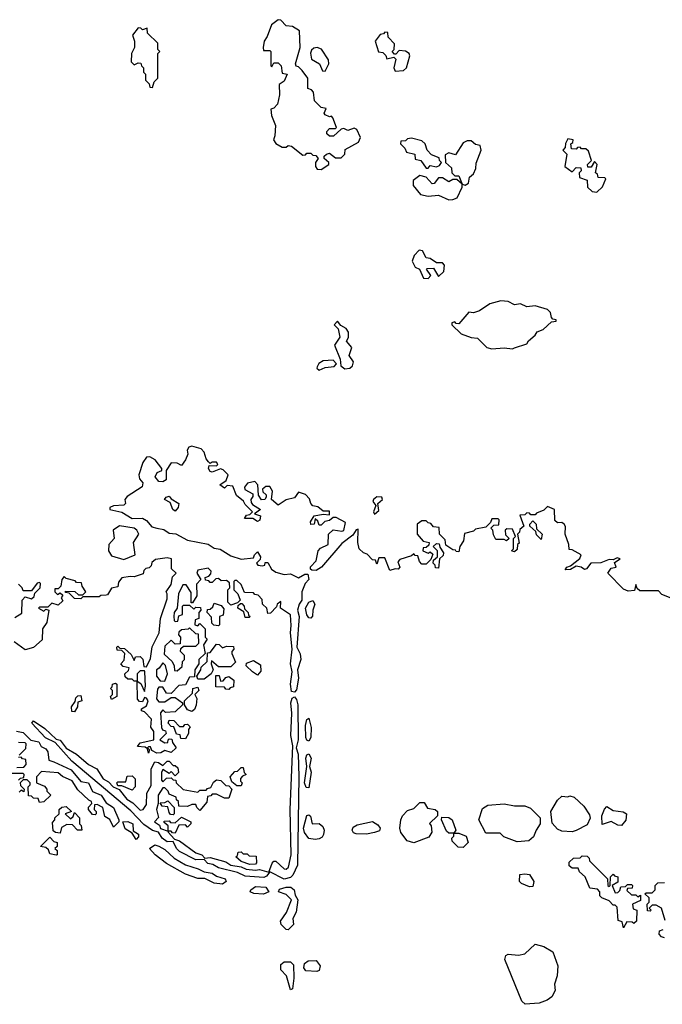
# Model space of a CAD drawing. Extents: x 1980017 to 2252640, y 74400 to 266395.
# Tile 318 of 388: x 2204108 to 2207234, y 188657 to 193450. Entities that reach past the tile are written whole.
import ezdxf

# ---------------------------------------------------------------- set-up
doc = ezdxf.new("R2010")
doc.units = 0

msp = doc.modelspace()

# ---------------------------------------------------------------- linework, layer by layer
at = {"layer": '0CON20XD'}
for points in [[(2205575, 192720), (2205612.5, 192745), (2205612.5, 192755), (2205590, 192775), (2205590, 192785), (2205600, 192795), (2205615, 192800), (2205645, 192777.5), (2205671.7, 192778.3), (2205690, 192795), (2205691.7, 192818.3), (2205756.4, 192853.6), (2205766.2, 192876.2), (2205747.5, 192915), (2205735, 192922.5), (2205705, 192910), (2205685, 192920), (2205672.5, 192917.5), (2205635, 192882.5), (2205615, 192883.3), (2205602.5, 192895), (2205602.5, 192905), (2205615, 192920), (2205645, 192920), (2205650, 192925), (2205631.7, 192971.7), (2205625, 192980), (2205615, 192977.5), (2205595, 192987.5), (2205590, 192995), (2205598.3, 193018.3), (2205575, 193022.5), (2205542.5, 193055), (2205537, 193097), (2205528.3, 193108.3), (2205510, 193115), (2205510, 193165), (2205483, 193203), (2205465, 193220), (2205453, 193223), (2205450, 193235), (2205472.5, 193315), (2205470, 193395), (2205435, 193417.5), (2205405, 193420), (2205378.3, 193448.3), (2205365, 193450), (2205332.5, 193425), (2205311.7, 193368.3), (2205296.7, 193345), (2205292.5, 193315), (2205295, 193300), (2205325, 193300), (2205330, 193295), (2205330, 193225), (2205335, 193220), (2205345, 193240), (2205365, 193240), (2205380, 193225), (2205385, 193190), (2205410, 193185), (2205395, 193150), (2205370, 193135), (2205372.5, 193085), (2205361.7, 193038.3), (2205345, 193020), (2205330, 193015), (2205333, 192983), (2205352.5, 192935), (2205350, 192885), (2205342.5, 192865), (2205355, 192847.5), (2205385, 192830), (2205405, 192830), (2205415, 192837.5), (2205430, 192835), (2205485, 192790), (2205498.3, 192791.7), (2205505, 192800), (2205525, 192800), (2205535, 192790), (2205548.3, 192788.3), (2205560, 192775), (2205547.5, 192755), (2205547.5, 192735), (2205555, 192722.5), (2205575, 192720)], [(2204755, 193120), (2204761.7, 193148.3), (2204780, 193165), (2204780, 193285), (2204790, 193295), (2204780, 193305), (2204780, 193335), (2204730, 193385), (2204728.3, 193408.3), (2204705, 193400), (2204698.3, 193408.3), (2204685, 193410), (2204657.5, 193375), (2204666.7, 193345), (2204666.7, 193315), (2204652.5, 193285), (2204650, 193245), (2204665, 193230), (2204685, 193240), (2204698.3, 193238.3), (2204700, 193225), (2204710, 193215), (2204710, 193195), (2204720, 193185), (2204720, 193155), (2204738.3, 193138.3), (2204741.7, 193121.7), (2204755, 193120)], [(2205935, 193200), (2205975, 193202.5), (2205990, 193215), (2206006.1, 193273.9), (2206003.3, 193285), (2205985, 193297.5), (2205955, 193300), (2205938.3, 193281.7), (2205931.7, 193281.7), (2205920, 193295), (2205930, 193305), (2205931.7, 193331.7), (2205900, 193365), (2205898.3, 193388.3), (2205885, 193390), (2205878.3, 193381.7), (2205861.7, 193378.3), (2205837.5, 193345), (2205853, 193293), (2205875, 193290), (2205890, 193275), (2205895, 193260), (2205928.3, 193268.3), (2205937.5, 193257.5), (2205927.5, 193215), (2205935, 193200)], [(2205595, 193200), (2205612.5, 193235), (2205610, 193255), (2205575.8, 193305.8), (2205555, 193314.2), (2205538.8, 193311.2), (2205528, 193302), (2205523.6, 193286.4), (2205528, 193258), (2205566.7, 193235), (2205581.7, 193201.7), (2205595, 193200)], [(2206095, 192727.5), (2206105, 192740), (2206135, 192733.3), (2206150, 192740), (2206160, 192755), (2206150, 192765), (2206148.3, 192778.3), (2206111.7, 192791.7), (2206090, 192815), (2206080, 192845), (2206065, 192860), (2206015, 192872.5), (2205995, 192870), (2205985, 192860), (2205961.7, 192858.3), (2205960, 192845), (2205982.5, 192825), (2205990, 192805), (2206030, 192795), (2206031.7, 192771.7), (2206060, 192765), (2206085, 192727.5), (2206095, 192727.5)], [(2206275, 192643.8), (2206291.2, 192655), (2206296.2, 192683.8), (2206315, 192700), (2206327.5, 192725), (2206328.3, 192751.7), (2206352.5, 192815), (2206348.3, 192838.3), (2206325, 192842.5), (2206305, 192860), (2206285, 192860), (2206265, 192850), (2206228.3, 192791.7), (2206195, 192802.5), (2206178.3, 192791.7), (2206180, 192755), (2206208.3, 192728.3), (2206210, 192705), (2206225, 192690), (2206245, 192690), (2206260, 192650), (2206275, 192643.8)], [(2206915, 192610), (2206943.6, 192636.4), (2206960, 192675), (2206955, 192680), (2206921.7, 192681.7), (2206918.3, 192698.3), (2206910, 192705), (2206917.5, 192745), (2206905, 192760), (2206888.3, 192731.7), (2206871.7, 192731.7), (2206870, 192745), (2206890, 192765), (2206875, 192810), (2206861.7, 192821.7), (2206841.7, 192821.7), (2206835, 192830), (2206821.7, 192828.3), (2206815, 192820), (2206791.7, 192821.7), (2206790, 192845), (2206798.3, 192851.7), (2206800, 192865), (2206775, 192870), (2206763, 192847), (2206761.7, 192828.3), (2206750, 192815), (2206770, 192795), (2206760, 192735), (2206795, 192710), (2206815, 192730), (2206838.3, 192728.3), (2206840, 192715), (2206830, 192705), (2206831.7, 192681.7), (2206868.3, 192668.3), (2206870, 192635), (2206893, 192613), (2206915, 192610)], [(2206195, 192572.5), (2206215, 192574.3), (2206236.6, 192583.4), (2206260, 192635), (2206260, 192650), (2206235, 192672.5), (2206215, 192672.5), (2206195, 192661.2), (2206165, 192680), (2206145, 192680), (2206125, 192653.3), (2206115, 192651.2), (2206085, 192683.8), (2206055, 192691.2), (2206022, 192668), (2206022.8, 192642.8), (2206058.3, 192598.3), (2206095, 192590.8), (2206145.7, 192595.7), (2206195, 192572.5)], [(2206095, 192190), (2206107.5, 192205), (2206087.5, 192235), (2206091.2, 192238.8), (2206120.7, 192240.7), (2206145, 192200), (2206171.9, 192225), (2206174.3, 192254.3), (2206165, 192266), (2206135, 192266.2), (2206105, 192286.7), (2206085, 192290), (2206067.5, 192325), (2206052, 192328), (2206027.7, 192302.3), (2206016.7, 192275), (2206032.5, 192245), (2206052.5, 192235), (2206072.5, 192192.5), (2206095, 192190)], [(2206505, 191847.5), (2206515, 191852.5), (2206575, 191872.5), (2206583.3, 191886.7), (2206616.4, 191913.6), (2206625, 191930), (2206655, 191942.5), (2206695, 191980), (2206718.3, 191981.7), (2206718.3, 191988.3), (2206701.7, 191991.7), (2206695, 192000), (2206690, 192025), (2206675, 192040), (2206615, 192056.7), (2206575, 192052.5), (2206545, 192067.5), (2206515, 192062.5), (2206485, 192077.5), (2206448.3, 192081.7), (2206395, 192067.5), (2206345, 192032.5), (2206315, 192022.5), (2206293, 192027), (2206245, 191970), (2206231.7, 191971.7), (2206225, 191980), (2206210, 191975), (2206210, 191965), (2206255, 191920), (2206305, 191902.5), (2206335, 191900), (2206380, 191855), (2206405, 191847.5), (2206465, 191852.5), (2206505, 191847.5)], [(2205690.7, 191750.7), (2205715, 191754), (2205728, 191765), (2205732.5, 191785), (2205711.2, 191815), (2205723.8, 191855), (2205697.5, 191885), (2205707.5, 191902.5), (2205708.1, 191928.1), (2205697.1, 191947.1), (2205670.7, 191960.7), (2205655, 191982.5), (2205637.5, 191965), (2205657.5, 191945), (2205666.2, 191903.8), (2205640, 191865), (2205667, 191797), (2205670, 191765), (2205690.7, 191750.7)], [(2205565, 191743.8), (2205595, 191757.5), (2205638, 191762), (2205650, 191775), (2205633, 191793), (2205585, 191790), (2205563.6, 191776.4), (2205555, 191760), (2205553.9, 191753.9), (2205565, 191743.8)], [(2207010, 190785), (2207001.7, 190808.3), (2207030, 190825), (2207015, 190830), (2206995, 190820), (2206975, 190822.5), (2206935, 190806.7), (2206886.1, 190803.9), (2206865, 190777.5), (2206855, 190773.3), (2206840, 190785), (2206815, 190790), (2206787, 190773), (2206761.7, 190771.7), (2206770, 190785), (2206788.3, 190791.7), (2206833, 190827), (2206840, 190845), (2206795, 190870), (2206781.7, 190871.7), (2206780, 190895), (2206762.5, 190945), (2206763, 190983), (2206757.5, 190995), (2206745, 191002.5), (2206725, 191000), (2206711.7, 191011.7), (2206710, 191065), (2206675, 191080), (2206658.3, 191061.7), (2206621.7, 191048.3), (2206615, 191040), (2206595, 191040), (2206588.3, 191048.3), (2206575, 191050), (2206565, 191040), (2206541.7, 191038.3), (2206560, 190985), (2206541.7, 190968.3), (2206540, 190955), (2206530, 190945), (2206537.5, 190902.5), (2206530, 190895), (2206528.3, 190871.7), (2206515, 190860), (2206500, 190865), (2206510, 190875), (2206510, 190925), (2206520, 190935), (2206505, 190970), (2206478.3, 190971.7), (2206470, 190965), (2206471.7, 190941.7), (2206490, 190925), (2206477, 190913), (2206465, 190920), (2206425, 190920), (2206413, 190943), (2206410, 190965), (2206400, 190975), (2206415, 190990), (2206438.3, 190991.7), (2206440, 191015), (2206435, 191020), (2206405, 191020), (2206398.3, 191001.7), (2206375, 190980), (2206325, 190970), (2206315, 190960), (2206271.7, 190948.3), (2206267, 190913), (2206250, 190885), (2206245, 190860), (2206231.7, 190861.7), (2206228.3, 190868.3), (2206215, 190870), (2206181.7, 190891.7), (2206178.3, 190918.3), (2206150, 190945), (2206148.3, 190978.3), (2206121.7, 190981.7), (2206108.3, 190998.3), (2206095, 191000), (2206085, 191010), (2206065, 191010), (2206042.5, 190995), (2206042.5, 190945), (2206071.7, 190911.7), (2206100, 190905), (2206098.3, 190891.7), (2206085, 190880), (2206071.7, 190878.3), (2206070, 190865), (2206095, 190852.5), (2206105, 190860), (2206118.3, 190848.3), (2206108.3, 190821.7), (2206085, 190800), (2206065, 190800), (2206053, 190813), (2206045, 190840), (2206031.7, 190841.7), (2206025, 190850), (2206015, 190840), (2205957, 190823), (2205948.3, 190811.7), (2205957.5, 190785), (2205950, 190775), (2205935, 190777.5), (2205908.3, 190768.3), (2205885, 190830), (2205855, 190830), (2205845, 190800), (2205838.3, 190818.3), (2205825, 190820), (2205798.3, 190848.3), (2205780, 190855), (2205760, 190875), (2205752.5, 190905), (2205755, 190970), (2205745, 190967.5), (2205728.8, 190941.2), (2205675, 190900), (2205575.7, 190784.3), (2205550.4, 190769.5), (2205530, 190770), (2205522.5, 190775), (2205523, 190787), (2205550, 190815), (2205560, 190865), (2205572.3, 190877.7), (2205608.8, 190895), (2205610, 190945), (2205633.3, 190966.7), (2205675, 190960), (2205685, 190964.2), (2205692.5, 191002.5), (2205647, 191027), (2205632.5, 191027.5), (2205615, 191012.5), (2205593, 191007), (2205575, 190990), (2205565, 190990), (2205558.3, 191008.3), (2205545, 191020), (2205540, 190995), (2205525, 190993.3), (2205522.5, 191005), (2205540, 191035), (2205585, 191042.5), (2205615, 191040), (2205615, 191057.5), (2205585, 191057.5), (2205558, 191078), (2205535, 191083.3), (2205524.1, 191094.1), (2205517.3, 191117.3), (2205498.3, 191138.3), (2205465, 191150), (2205445, 191122.5), (2205405, 191113.3), (2205365, 191087.5), (2205332.5, 191115), (2205337.5, 191155), (2205325, 191177.5), (2205305, 191177.5), (2205290, 191165), (2205291.7, 191151.7), (2205307, 191137), (2205307.5, 191125), (2205300, 191115), (2205285, 191113.3), (2205270, 191135), (2205267.5, 191185), (2205251.7, 191201.7), (2205216.4, 191193.6), (2205202.5, 191175), (2205203.6, 191163.6), (2205241.7, 191141.7), (2205241.7, 191128.3), (2205232.5, 191115), (2205235, 191100), (2205240, 191090), (2205280, 191065), (2205250, 191045), (2205280, 191035), (2205277, 191013), (2205265, 191007.5), (2205241.7, 191021.7), (2205201.7, 191021.7), (2205211.7, 191038.3), (2205228.3, 191041.7), (2205240, 191055), (2205205, 191090), (2205196.4, 191106.4), (2205163.6, 191133.6), (2205145, 191180), (2205118.3, 191181.7), (2205105, 191170), (2205082.5, 191185), (2205113, 191207), (2205122.5, 191235), (2205098.8, 191258.8), (2205085, 191263.8), (2205045, 191247.5), (2205035, 191250), (2205027.5, 191265), (2205030.7, 191279.3), (2205065, 191277.5), (2205072.5, 191285), (2205065, 191296.2), (2205043.8, 191296.2), (2205035, 191290), (2205027, 191297), (2205015, 191312.5), (2205005.5, 191345.5), (2204990.7, 191360.7), (2204945, 191373.3), (2204930.7, 191369.3), (2204922.5, 191355), (2204926.2, 191335), (2204915, 191306.7), (2204895, 191280), (2204875, 191291.2), (2204845, 191292.5), (2204820, 191255), (2204820, 191210), (2204805, 191200), (2204785, 191202.5), (2204767.5, 191225), (2204777.5, 191245), (2204800, 191255), (2204800, 191265), (2204767.5, 191307.5), (2204741.7, 191321.7), (2204725, 191321.2), (2204707.1, 191295), (2204688, 191235), (2204691.2, 191215), (2204707.5, 191195), (2204703.6, 191176.4), (2204631.7, 191128.3), (2204620, 191115), (2204622.5, 191095), (2204615, 191087.5), (2204565, 191083.3), (2204547.5, 191075), (2204547.5, 191065), (2204605, 191053.1), (2204655, 191021.8), (2204705, 191023.3), (2204725, 191012), (2204751.8, 190981.8), (2204775, 190975.6), (2204809.1, 190969.1), (2204835, 190950.5), (2204867.7, 190947.7), (2204925, 190916.2), (2205025, 190896.7), (2205055, 190878), (2205082.7, 190872.7), (2205135, 190840), (2205185, 190824.2), (2205245, 190830), (2205250, 190845), (2205265, 190860), (2205280, 190835), (2205278.3, 190821.7), (2205260, 190805), (2205267.5, 190795), (2205289.3, 190790.7), (2205300, 190795), (2205301.7, 190808.3), (2205315, 190807.5), (2205333.3, 190775), (2205355, 190760), (2205395, 190750), (2205425, 190752), (2205465, 190733.3), (2205495, 190751.2), (2205510.7, 190750.7), (2205514, 190725), (2205496.2, 190705), (2205481.1, 190665), (2205481.1, 190625), (2205468.1, 190605), (2205460, 190575), (2205468.2, 190545), (2205456.9, 190395), (2205472.7, 190362.7), (2205475.6, 190335), (2205459.2, 190285), (2205464, 190244), (2205455, 190187.5), (2205445, 190176.7), (2205430, 190180), (2205426.2, 190215), (2205433.3, 190275), (2205426, 190315), (2205433.3, 190385), (2205425.9, 190465.9), (2205428.6, 190501.4), (2205425, 190553.3), (2205377.5, 190585), (2205378.3, 190618.3), (2205360, 190605), (2205358.3, 190591.7), (2205328.3, 190561.7), (2205315, 190560), (2205310, 190585), (2205290, 190605), (2205288.3, 190628.3), (2205268.3, 190648.3), (2205251.7, 190651.7), (2205245, 190660), (2205201.7, 190661.7), (2205185, 190700), (2205165, 190720), (2205155, 190720), (2205150, 190715), (2205150, 190675), (2205170, 190655), (2205180, 190625), (2205168.3, 190611.7), (2205135, 190600), (2205120, 190615), (2205120, 190675), (2205130, 190685), (2205128.3, 190708.3), (2205115, 190720), (2205088.3, 190718.3), (2205075, 190730), (2205061.7, 190728.3), (2205045, 190710), (2205035, 190710), (2205028.3, 190718.3), (2205011.7, 190721.7), (2205010, 190735), (2205028.3, 190741.7), (2205038.3, 190751.7), (2205040, 190765), (2205025, 190780), (2204975, 190770), (2204970, 190755), (2204990, 190725), (2204968.3, 190701.7), (2204970, 190645), (2204948.3, 190611.7), (2204941.7, 190611.7), (2204941.7, 190661.7), (2204918.3, 190698.3), (2204901.7, 190698.3), (2204880, 190655), (2204874, 190586), (2204860, 190565), (2204857.5, 190545), (2204860, 190525), (2204865, 190520), (2204878.3, 190521.7), (2204881.7, 190548.3), (2204900, 190555), (2204900, 190595), (2204905, 190600), (2204935, 190600), (2204955, 190580), (2204965, 190590), (2204988.3, 190588.3), (2204990, 190575), (2204980, 190565), (2204980, 190535), (2204961.7, 190528.3), (2204960, 190505), (2204975, 190500), (2204985, 190510), (2205010, 190485), (2205010, 190445), (2205020, 190435), (2205002.5, 190407.5), (2205010, 190365), (2204980, 190335), (2204980, 190315), (2204960, 190285), (2204958.3, 190251.7), (2204935, 190250), (2204915, 190212.5), (2204881.7, 190208.3), (2204845, 190170), (2204821.7, 190171.7), (2204805, 190200), (2204785, 190200), (2204778.3, 190191.7), (2204773.8, 190143.8), (2204785, 190130), (2204815, 190130), (2204845, 190150), (2204865, 190150), (2204900, 190125), (2204900, 190115), (2204865, 190080), (2204818.3, 190078.3), (2204805, 190090), (2204793.6, 190076.4), (2204797.5, 190005), (2204803.6, 189993.6), (2204818.3, 189988.3), (2204820, 189975), (2204790, 189945), (2204815, 189930), (2204828.3, 189931.7), (2204830, 189945), (2204835, 189950), (2204848.3, 189948.3), (2204851.7, 189931.7), (2204870, 189905), (2204845, 189882.5), (2204815, 189892.5), (2204795, 189881.2), (2204775, 189880), (2204751.7, 189891.7), (2204745, 189910), (2204735, 189910), (2204730, 189905), (2204740, 189895), (2204735, 189880), (2204730, 189900), (2204718.3, 189908.3), (2204681.7, 189911.7), (2204695, 189930), (2204760, 189945), (2204760, 189985), (2204746, 190006), (2204748.8, 190045), (2204715, 190080), (2204700, 190085), (2204700, 190095), (2204725, 190110), (2204732.5, 190135), (2204725, 190147.5), (2204715, 190150), (2204705, 190130), (2204691.7, 190131.7), (2204681.7, 190141.7), (2204680, 190230), (2204665, 190230), (2204655, 190240), (2204635, 190240), (2204621.7, 190251.7), (2204620, 190265), (2204638.3, 190281.7), (2204640, 190295), (2204611.7, 190301.7), (2204600, 190315), (2204617, 190333), (2204620, 190365), (2204605, 190380), (2204581.7, 190381.7), (2204580, 190395), (2204585, 190400), (2204595, 190390), (2204618.3, 190388.3), (2204650, 190360), (2204665, 190330), (2204671.7, 190348.3), (2204695, 190350), (2204707, 190337), (2204711.7, 190301.7), (2204725, 190300), (2204745, 190340), (2204753, 190397), (2204786, 190465), (2204792.5, 190535), (2204825, 190630), (2204825.8, 190655.8), (2204820, 190665), (2204845, 190700), (2204851.7, 190738.3), (2204870, 190755), (2204847.5, 190777.5), (2204846.2, 190825), (2204825, 190830), (2204768.3, 190821.7), (2204751.7, 190808.3), (2204748.3, 190791.7), (2204738.3, 190781.7), (2204721.7, 190778.3), (2204711.7, 190768.3), (2204708.3, 190751.7), (2204665, 190737.5), (2204645, 190740), (2204605, 190732.5), (2204588.3, 190711.7), (2204585, 190690), (2204555, 190682.5), (2204535, 190650), (2204528.3, 190648.3)], [(2204865, 191057.5), (2204853.3, 191065), (2204840, 191100), (2204812.5, 191115), (2204820, 191125), (2204835, 191130), (2204845, 191117.5), (2204882.5, 191095), (2204878.8, 191075), (2204865, 191057.5)], [(2205835, 191042.5), (2205855, 191060), (2205850, 191095), (2205872.5, 191115), (2205870, 191125), (2205845, 191126.9), (2205828.8, 191115), (2205826.7, 191105), (2205840, 191085), (2205830, 191055), (2205835, 191042.5)], [(2206645, 190920), (2206621.7, 190941.7), (2206618.3, 190958.3), (2206590, 190985), (2206590, 190995), (2206605, 191010), (2206620, 190995), (2206621.7, 190971.7), (2206650, 190945), (2206645, 190920)], [(2204615, 190822.5), (2204670, 190845), (2204662.5, 190905), (2204687.5, 190945), (2204677.5, 190965), (2204665, 190974), (2204594, 190986), (2204562.5, 190965), (2204567.5, 190925), (2204542.5, 190895), (2204540, 190865), (2204555, 190840), (2204615, 190822.5)], [(2206145, 190780), (2206131.7, 190781.7), (2206130, 190795), (2206120, 190805), (2206121.7, 190818.3), (2206140, 190835), (2206140, 190865), (2206120, 190885), (2206135, 190900), (2206148.3, 190898.3), (2206151.7, 190881.7), (2206170, 190855), (2206168.3, 190841.7), (2206150, 190825), (2206145, 190780)], [(2207285, 190630), (2207231.7, 190651.7), (2207215, 190670), (2207125, 190670), (2207111.7, 190681.7), (2207105, 190700), (2207098.3, 190671.7), (2207068.3, 190668.3), (2207045, 190677.5), (2206970, 190755), (2206985, 190780), (2207010, 190785)], [(2204528.3, 190648.3), (2204503.6, 190646.4), (2204495, 190640), (2204415, 190640), (2204405, 190630), (2204375, 190632.5), (2204348.3, 190658.3), (2204331.7, 190661.7), (2204331.7, 190668.3), (2204377, 190667), (2204395, 190650), (2204415, 190650), (2204430, 190665), (2204411.7, 190691.7), (2204408.3, 190708.3), (2204385, 190710), (2204378.3, 190718.3), (2204335, 190730), (2204325, 190740), (2204312.5, 190725), (2204308.3, 190691.7), (2204295, 190680), (2204280, 190680), (2204280, 190665), (2204291.7, 190651.7), (2204305, 190660), (2204318.3, 190648.3), (2204310, 190635), (2204318.3, 190621.7), (2204295, 190600), (2204265, 190610), (2204245, 190590), (2204205, 190590), (2204200, 190585), (2204225, 190570), (2204235, 190580), (2204250, 190575), (2204240, 190515), (2204220, 190485), (2204218.3, 190431.7), (2204175, 190393.3), (2204135, 190382), (2204080.7, 190420.7)], [(2204085, 190540), (2204118.3, 190561.7), (2204120, 190625), (2204135, 190640), (2204165, 190630), (2204178.3, 190641.7), (2204181.7, 190658.3), (2204207.5, 190685), (2204210, 190705), (2204205, 190710), (2204193.6, 190706.4), (2204165, 190670), (2204125, 190670), (2204120, 190685), (2204101.7, 190701.7)], [(2205525, 190537.5), (2205515, 190538.8), (2205505, 190553.3), (2205498.5, 190585), (2205515, 190614), (2205535, 190623.3), (2205544, 190605), (2205534, 190575), (2205533.3, 190546.7), (2205525, 190537.5)], [(2205075, 190500), (2205053, 190503), (2205042.5, 190512.5), (2205041.7, 190541.7), (2205020, 190565), (2205021.7, 190578.3), (2205035, 190580), (2205048.3, 190591.7), (2205055, 190610), (2205088.3, 190598.3), (2205101.7, 190581.7), (2205098.3, 190551.7), (2205080, 190545), (2205080, 190505), (2205075, 190500)], [(2205225, 190540), (2205205, 190540), (2205198.3, 190568.3), (2205170, 190585), (2205171.7, 190598.3), (2205181.7, 190608.3), (2205188.3, 190608.3), (2205200, 190595), (2205201.7, 190581.7), (2205220, 190565), (2205221.7, 190551.7), (2205230, 190545), (2205225, 190540)], [(2204875, 190280), (2204898.3, 190301.7), (2204900, 190325), (2204910, 190335), (2204910, 190355), (2204890, 190375), (2204891.7, 190388.3), (2204905, 190400), (2204965, 190400), (2204980, 190415), (2204978.3, 190458.3), (2204965, 190460), (2204935, 190490), (2204927, 190483), (2204895, 190480), (2204881.7, 190468.3), (2204880, 190455), (2204890, 190445), (2204888.3, 190411.7), (2204865, 190410), (2204845, 190430), (2204815, 190400), (2204811.7, 190361.7), (2204850, 190325), (2204860, 190305), (2204861.7, 190281.7), (2204875, 190280)], [(2205005, 190240), (2204975, 190240), (2204970, 190255), (2204990, 190285), (2204991.7, 190298.3), (2205020, 190325), (2205021.7, 190368.3), (2205035, 190370), (2205065, 190410), (2205078.3, 190408.3), (2205095, 190392.5), (2205115, 190400), (2205148.3, 190398.3), (2205150, 190385), (2205140, 190375), (2205140, 190365), (2205158.3, 190321.7), (2205135, 190300), (2205075, 190300), (2205041.7, 190328.3), (2205040, 190315), (2205050, 190285), (2205040, 190265), (2205005, 190240)], [(2205265, 190260), (2205240, 190275), (2205210, 190305), (2205211.7, 190318.3), (2205245, 190330), (2205279.3, 190309.3), (2205281.7, 190278.3), (2205265, 190260)], [(2204815, 190230), (2204827.5, 190265), (2204817, 190307), (2204805, 190320), (2204786.7, 190293.3), (2204773.8, 190285), (2204774.1, 190254.1), (2204791.7, 190231.7), (2204815, 190230)], [(2204715, 190180), (2204720, 190205), (2204717.5, 190275), (2204715, 190280), (2204695, 190280), (2204680, 190265), (2204680, 190230), (2204698.3, 190218.3), (2204715, 190180)], [(2205125, 190190), (2205111.7, 190191.7), (2205105, 190200), (2205061.7, 190201.7), (2205061.7, 190258.3), (2205078.3, 190258.3), (2205085, 190230), (2205098.3, 190231.7), (2205111.7, 190248.3), (2205125, 190252.5), (2205150, 190235), (2205148.3, 190201.7), (2205131.7, 190198.3), (2205125, 190190)], [(2204555, 190140), (2204550, 190155), (2204560, 190165), (2204560, 190185), (2204550, 190195), (2204558.3, 190201.7), (2204560, 190215), (2204575, 190220), (2204580, 190215), (2204580, 190155), (2204555, 190140)], [(2204945, 190082.5), (2204925, 190090), (2204910, 190115), (2204910, 190135), (2204948.3, 190171.7), (2204950, 190195), (2204975, 190200), (2204980, 190185), (2204960, 190165), (2204970, 190145), (2204967, 190113), (2204958.3, 190091.7), (2204945, 190082.5)], [(2205395, 189265.6), (2205325, 189302.5), (2205309.5, 189280.5), (2205295.5, 189274.5), (2205205, 189280.5), (2205168, 189298), (2205075, 189321.1), (2205048.3, 189338.3), (2205023, 189343), (2205005, 189362.5), (2204965, 189360), (2204885, 189400.5), (2204870.6, 189415), (2204855, 189450), (2204825, 189448.6), (2204800.6, 189465), (2204784.2, 189494.2), (2204753.6, 189503.6), (2204712.4, 189532.4), (2204648.7, 189598.7), (2204361.2, 189841.2), (2204281.2, 189931.2), (2204233.8, 189953.8), (2204166.7, 190025), (2204175, 190036.2), (2204230, 190000), (2204285, 189947.5), (2204305, 189942.5), (2204334, 189904), (2204384.2, 189874.2), (2204442.5, 189825), (2204483, 189803), (2204514.4, 189754.4), (2204540, 189740), (2204562.5, 189715), (2204592.5, 189702.5), (2204630, 189655), (2204658.3, 189638.3), (2204695, 189602), (2204708.8, 189605), (2204725, 189630), (2204726.2, 189685), (2204747.3, 189722.7), (2204747.5, 189802.5), (2204765, 189837.5), (2204783.9, 189833.9), (2204805, 189820), (2204825, 189840), (2204835, 189840), (2204855, 189820), (2204865, 189820), (2204878.3, 189808.3), (2204880, 189785), (2204865, 189770), (2204845, 189790), (2204835, 189780), (2204805, 189800), (2204797.5, 189785), (2204798.3, 189748.3), (2204805, 189740), (2204821.7, 189758.3), (2204845, 189760), (2204855, 189750), (2204868.3, 189748.3), (2204870, 189735), (2204903, 189703), (2204975, 189690), (2204985, 189700), (2205015, 189700), (2205021.7, 189708.3), (2205038.3, 189711.7), (2205051.7, 189738.3), (2205065, 189750), (2205087, 189747), (2205111.7, 189721.7), (2205125, 189720), (2205140, 189705), (2205125, 189660), (2205105, 189660), (2205065, 189680), (2205045, 189680), (2205038.3, 189671.7), (2205021.7, 189668.3), (2205018.3, 189641.7), (2204985, 189600), (2204970, 189615), (2204965, 189630), (2204945, 189630), (2204925, 189620), (2204881.7, 189621.7), (2204880, 189645), (2204871.7, 189651.7), (2204870, 189665), (2204835, 189680), (2204830, 189695), (2204815, 189710), (2204805, 189710), (2204782.5, 189675), (2204782.5, 189635), (2204774.3, 189605), (2204783, 189567), (2204763.3, 189545), (2204788.3, 189528.3), (2204793.3, 189513.3), (2204830, 189500), (2204830, 189525), (2204811.7, 189541.7), (2204811.7, 189548.3), (2204835, 189550), (2204842.5, 189542.5), (2204865, 189540), (2204895, 189567.5), (2204940, 189545), (2204940, 189535), (2204925, 189520), (2204915, 189530), (2204881.7, 189528.3), (2204865, 189490), (2204851.7, 189491.7), (2204845, 189500), (2204830, 189500), (2204830, 189495), (2204861.7, 189461.7), (2204885, 189452.5), (2204964.4, 189394.4), (2204994.1, 189384.1), (2205008.3, 189368.3), (2205035, 189372), (2205110.8, 189350.8), (2205135, 189334), (2205185, 189326.7), (2205210, 189315), (2205255, 189309.2), (2205275, 189312.5), (2205320, 189300), (2205336, 189344), (2205345, 189353.3), (2205355, 189353.3), (2205395, 189316.7), (2205405, 189314.2), (2205415.8, 189324.2), (2205429.2, 189385), (2205423.3, 189605), (2205436.7, 189915), (2205427.5, 189965), (2205432, 190075), (2205426.7, 190125), (2205433, 190147), (2205445, 190153.3), (2205455, 190140), (2205460.5, 190115), (2205463.5, 189945), (2205453.3, 189905), (2205462.5, 189875), (2205465.5, 189765.5), (2205460, 189335), (2205437.1, 189285), (2205425, 189274.3), (2205395, 189265.6)], [(2204375, 190080), (2204361.7, 190081.7), (2204360, 190105), (2204378.3, 190131.7), (2204381.7, 190148.3), (2204391.7, 190158.3), (2204405, 190160), (2204410, 190135), (2204391.7, 190128.3), (2204390, 190105), (2204375, 190080)], [(2205515, 189937.5), (2205505, 189942.5), (2205500, 189955), (2205498.1, 190015), (2205505, 190043.3), (2205515, 190050), (2205525.8, 190005), (2205524, 189955), (2205515, 189937.5)], [(2204915, 189950), (2204891.7, 189951.7), (2204888.3, 189968.3), (2204871.7, 189971.7), (2204858.3, 190008.3), (2204845, 190010), (2204830, 190025), (2204835, 190040), (2204858.3, 190038.3), (2204885, 190010), (2204905, 190010), (2204911.7, 190018.3), (2204925, 190020), (2204938.3, 190008.3), (2204930, 189995), (2204930, 189975), (2204915, 189950)], [(2204093.3, 189986.7), (2204125, 189980), (2204162.5, 189942.5), (2204200.8, 189935), (2204212.3, 189912.3), (2204235, 189901.2), (2204245, 189886.7), (2204250, 189845), (2204275, 189836.7), (2204357.9, 189797.9), (2204405, 189742), (2204442.5, 189735), (2204462.9, 189692.9), (2204505.4, 189675.4), (2204528.3, 189638.3), (2204564.3, 189615), (2204590, 189555), (2204590, 189545), (2204565, 189520)], [(2204105, 189870), (2204138.3, 189901.7), (2204140, 189925), (2204135, 189930), (2204101.7, 189931.7)], [(2204095, 189810), (2204128.3, 189811.7), (2204140, 189825), (2204138.3, 189848.3), (2204121.7, 189851.7), (2204115, 189860), (2204101.7, 189858.3)], [(2205515, 189710), (2205502.6, 189712.6), (2205494.3, 189735), (2205504.3, 189815), (2205499.4, 189855), (2205505, 189871.2), (2205515, 189876.2), (2205525.8, 189855), (2205518.8, 189815), (2205526.9, 189786.9), (2205515, 189710)], [(2205185, 189720), (2205165, 189720), (2205140.7, 189740.7), (2205132.5, 189765), (2205155, 189790), (2205168.3, 189791.7), (2205185, 189810), (2205195, 189810), (2205200, 189785), (2205210, 189775), (2205191.7, 189768.3), (2205183, 189757), (2205183, 189743), (2205190, 189735), (2205185, 189720)], [(2204101.7, 189748.3), (2204111.7, 189758.3), (2204128.3, 189761.7), (2204130, 189775), (2204125, 189780), (2204055, 189780)], [(2204565, 189520), (2204546.4, 189556.4), (2204521.7, 189571.7), (2204512.5, 189615), (2204485, 189630), (2204471.7, 189628.3), (2204470, 189605), (2204480, 189595), (2204480, 189585), (2204475, 189580), (2204461.7, 189581.7), (2204442.5, 189605), (2204443, 189617), (2204460, 189635), (2204457.5, 189645), (2204445, 189650), (2204390.7, 189700.7), (2204363.8, 189745), (2204316, 189766), (2204295, 189783.3), (2204215, 189790), (2204190, 189765), (2204190, 189735), (2204228.3, 189718.3), (2204240, 189705), (2204240, 189695), (2204260, 189675), (2204225, 189642.5), (2204205, 189640), (2204198.3, 189658.3), (2204175, 189660), (2204165, 189670), (2204151.7, 189671.7), (2204150, 189715), (2204160, 189725), (2204160, 189735), (2204145, 189750), (2204125, 189750), (2204110, 189735), (2204111.7, 189721.7), (2204130, 189705), (2204128.3, 189691.7), (2204115, 189700), (2204105, 189690)], [(2204655, 189700), (2204605, 189720), (2204585, 189720), (2204580, 189735), (2204585, 189740), (2204625, 189740), (2204631.7, 189768.3), (2204655, 189770), (2204670, 189755), (2204670, 189715), (2204655, 189700)], [(2206795, 189496.7), (2206745, 189500), (2206725, 189510), (2206698.3, 189538.3), (2206692.5, 189595), (2206725, 189650), (2206745, 189670), (2206775, 189667.5), (2206785, 189672.5), (2206806.1, 189666.1), (2206851.7, 189621.7), (2206879.6, 189579.5), (2206883, 189563), (2206869.3, 189530.7), (2206815, 189502.5), (2206795, 189496.7)], [(2204305, 189490), (2204283, 189493), (2204271.7, 189501.7), (2204268.3, 189541.7), (2204280, 189555), (2204280, 189565), (2204300, 189585), (2204300, 189605), (2204313, 189617), (2204335, 189620), (2204360, 189595), (2204330, 189585), (2204355, 189560), (2204368.3, 189571.7), (2204375, 189590), (2204400, 189565), (2204400, 189535), (2204407, 189527), (2204410, 189505), (2204390, 189505), (2204365, 189530), (2204338.3, 189531.7), (2204311.7, 189518.3), (2204305, 189490)], [(2204855, 189580), (2204841.7, 189581.7), (2204835, 189590), (2204828.3, 189618.3), (2204801.7, 189621.7), (2204791.7, 189638.3), (2204815, 189640), (2204828.3, 189648.3), (2204860, 189615), (2204860, 189585), (2204855, 189580)], [(2206025, 189442.5), (2205993.3, 189453.3), (2205963, 189493), (2205957.5, 189515), (2205962.5, 189555), (2205970, 189575), (2205995, 189600), (2206025, 189610), (2206055, 189640), (2206075, 189640), (2206091.7, 189611.7), (2206130, 189605), (2206140, 189595), (2206140, 189575), (2206102.5, 189537.5), (2206110, 189525), (2206112.5, 189495), (2206099.3, 189470.7), (2206025, 189442.5)], [(2206528.3, 189448.3), (2206463, 189473), (2206445, 189490), (2206375, 189490), (2206342.5, 189555), (2206359.3, 189610.7), (2206385, 189626.7), (2206465, 189633.3), (2206515, 189623.8), (2206565, 189623.8), (2206592.3, 189612.3), (2206640, 189565), (2206640, 189535), (2206620, 189505), (2206608.3, 189471.7), (2206585, 189452.5), (2206528.3, 189448.3)], [(2207035, 189527.5), (2207018.3, 189528.3), (2206985, 189547.5), (2206941.7, 189531.7), (2206940, 189575), (2206953, 189607), (2206965, 189620), (2206995, 189600), (2207043.3, 189593.3), (2207060, 189585), (2207056.2, 189553.8), (2207035, 189527.5)], [(2205545, 189458.8), (2205515, 189463.8), (2205493.8, 189493.8), (2205488.5, 189515), (2205505, 189576.7), (2205515, 189580), (2205522.3, 189572.3), (2205531.2, 189535), (2205565, 189536.7), (2205582.9, 189522.9), (2205588.8, 189505), (2205586.4, 189483.6), (2205580, 189470), (2205565, 189462.5), (2205545, 189458.8)], [(2206265, 189420), (2206241.7, 189421.7), (2206211.7, 189451.7), (2206210, 189465), (2206220, 189475), (2206220, 189490), (2206195, 189490), (2206185, 189500), (2206160, 189555), (2206161.7, 189568.3), (2206195, 189566.7), (2206212.5, 189555), (2206230, 189505), (2206220, 189490), (2206245, 189490), (2206280, 189475), (2206290, 189445), (2206265, 189420)], [(2204675, 189460), (2204655, 189490), (2204620.7, 189510.7), (2204610, 189545), (2204635, 189546.9), (2204659.4, 189535), (2204660.7, 189500.7), (2204686.7, 189485), (2204687, 189473), (2204675, 189460)], [(2205795, 189485.7), (2205745, 189487.1), (2205732.5, 189492.5), (2205725.8, 189505), (2205731.1, 189518.9), (2205749.1, 189530.9), (2205825, 189546.7), (2205850.6, 189530.6), (2205862.5, 189515), (2205857.8, 189502.2), (2205835, 189493.1), (2205795, 189485.7)], [(2204285, 189382.5), (2204255, 189390), (2204248.3, 189408.3), (2204235, 189420), (2204210, 189425), (2204255, 189470), (2204275, 189450), (2204290, 189445), (2204290, 189425), (2204280, 189415), (2204290, 189405), (2204290, 189385), (2204285, 189382.5)], [(2205095, 189242.5), (2205055, 189246.7), (2205008.8, 189268.8), (2204975, 189268.8), (2204915, 189290), (2204822, 189342), (2204767.5, 189385), (2204740, 189415), (2204765, 189432.5), (2204785, 189426.9), (2204815, 189410), (2204859.2, 189369.2), (2204915, 189335.6), (2204976.9, 189316.9), (2205005, 189301.4), (2205045, 189295.6), (2205065, 189281.4), (2205108.3, 189268.3), (2205113.3, 189255), (2205095, 189242.5)], [(2205228.3, 189338.3), (2205185, 189352.5), (2205160, 189375), (2205168.3, 189381.7), (2205171.7, 189398.3), (2205185, 189400), (2205195, 189390), (2205215, 189390), (2205225, 189380), (2205258.3, 189378.3), (2205260, 189345), (2205255, 189340), (2205228.3, 189338.3)], [(2207045, 189030), (2207038.3, 189058.3), (2207020, 189065), (2207015, 189130), (2207005, 189140), (2206995, 189140), (2206975, 189160), (2206940, 189175), (2206930, 189185), (2206930, 189205), (2206918.3, 189218.3), (2206881.7, 189221.7), (2206858.3, 189278.3), (2206831.7, 189301.7), (2206825, 189320), (2206795, 189320), (2206781.7, 189331.7), (2206781.7, 189348.3), (2206801.7, 189368.3), (2206835, 189370), (2206845, 189380), (2206868.3, 189378.3), (2206878.3, 189368.3), (2206880, 189355), (2206968.3, 189268.3), (2206970, 189235), (2206975, 189230), (2206980, 189235), (2206981.7, 189278.3), (2206995, 189290), (2207001.7, 189281.7), (2207018.3, 189278.3), (2207018.3, 189251.7), (2206990, 189235), (2207005, 189200), (2207018.3, 189201.7), (2207028.3, 189211.7), (2207031.7, 189228.3), (2207055, 189230), (2207065, 189240), (2207085, 189240), (2207090, 189235), (2207088.3, 189221.7), (2207065, 189220), (2207061.7, 189211.7), (2207085, 189190), (2207105, 189190), (2207115, 189180), (2207128.3, 189188.3), (2207128.3, 189161.7), (2207090, 189145), (2207091.7, 189121.7), (2207110, 189115), (2207108.3, 189061.7), (2207095, 189050), (2207087, 189057), (2207061.7, 189058.3), (2207045, 189030)], [(2206588.3, 189228.3), (2206550, 189245), (2206540, 189255), (2206541.7, 189288.3), (2206565, 189292.5), (2206588.3, 189288.3), (2206610, 189255), (2206605, 189230), (2206588.3, 189228.3)], [(2205295, 189193.8), (2205246.7, 189196.7), (2205230, 189205), (2205232.5, 189215), (2205255, 189230.8), (2205305, 189228), (2205320, 189205), (2205295, 189193.8)], [(2207247.5, 189065), (2207230, 189125), (2207205, 189140), (2207185, 189140), (2207170, 189125), (2207180, 189115), (2207175, 189110), (2207161.7, 189111.7), (2207160, 189145), (2207170, 189155), (2207170, 189175), (2207150, 189195), (2207155, 189200), (2207185, 189200), (2207200, 189215), (2207200, 189235), (2207211.7, 189248.3), (2207245, 189250)], [(2205415, 189018.8), (2205405, 189021.2), (2205380, 189045), (2205377.5, 189062.5), (2205406.8, 189103.2), (2205431.2, 189165), (2205405, 189190.8), (2205367.5, 189205), (2205371.7, 189218.3), (2205405, 189227.1), (2205426.5, 189226.5), (2205444.2, 189215), (2205448.6, 189188.6), (2205460.8, 189165), (2205452.9, 189105), (2205437.5, 189075), (2205440, 189045), (2205415, 189018.8)], [(2207245, 188980), (2207230, 188985), (2207218.3, 188998.3), (2207220, 189015), (2207238.3, 189021.7)], [(2206567, 188657), (2206551.7, 188671.7), (2206468.8, 188875), (2206472.5, 188895), (2206485, 188901.2), (2206535, 188896.7), (2206565, 188902.5), (2206615, 188950), (2206657.7, 188937.7), (2206701.7, 188911.7), (2206726.4, 188843.6), (2206723.3, 188795), (2206710, 188755), (2206712.5, 188725), (2206697, 188693), (2206673.6, 188676.4), (2206635, 188663.3), (2206567, 188657)], [(2205425, 188727.5), (2205405.7, 188795), (2205378.5, 188825), (2205379.1, 188850.9), (2205395, 188864.5), (2205425, 188864.4), (2205439.8, 188849.8), (2205441.5, 188785), (2205435, 188732.5), (2205425, 188727.5)], [(2205553.2, 188816.8), (2205499.7, 188819.7), (2205490, 188835), (2205493.8, 188856.2), (2205510.9, 188869.1), (2205550.9, 188870.9), (2205569.5, 188845), (2205565, 188822), (2205553.2, 188816.8)]]:
    msp.add_lwpolyline(points, dxfattribs=at)

doc.saveas('drawing.dxf')
